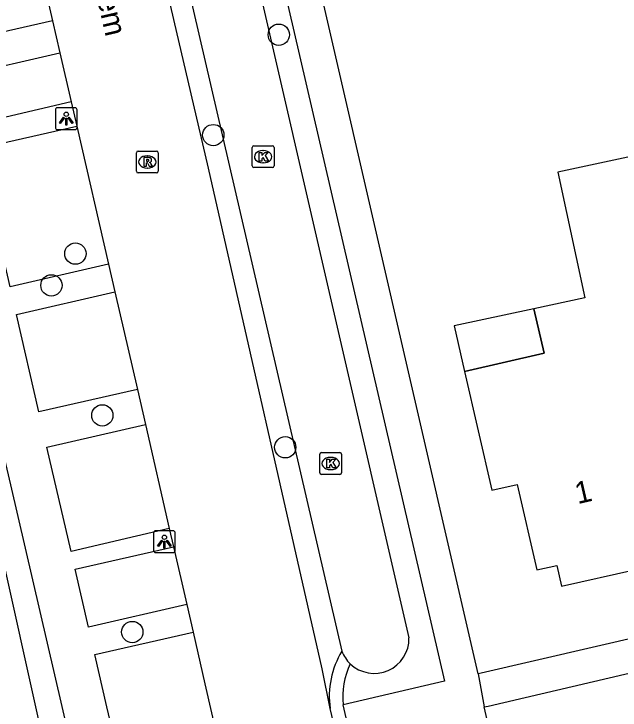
# Model space of a CAD drawing. Extents: x 156414 to 157775, y 382335 to 383765.
# Drawn here: x 157093.49 to 157121.32, y 383182.2 to 383214.14 of the extents above; entities that cross this region are included whole.
import ezdxf

# ---------------------------------------------------------------- set-up
doc = ezdxf.new("R2010")
doc.units = 0
for name, color, linetype in [('IMGEO_Boom', 7, 'Continuous'), ('IMGEO_Greppel_droge_sloot', 7, 'Continuous'), ('IMGEO_Kolk', 7, 'Continuous'), ('IMGEO_Lichtpunt', 7, 'Continuous'), ('IMGEO_Openbare_ruimte_label', 7, 'Continuous'), ('IMGEO_Pand', 7, 'Continuous'), ('IMGEO_Pand_nummerreeks', 7, 'Continuous'), ('IMGEO_Pand_overbouw', 7, 'Continuous'), ('IMGEO_Rijbaan_lokaal_gesloten', 7, 'Continuous'), ('IMGEO_Rijbaan_lokaal_open', 7, 'Continuous'), ('IMGEO_Rioolput', 7, 'Continuous'), ('IMGEO_Voetpad_open', 7, 'Continuous')]:
    doc.layers.add(name, color=color, linetype=linetype)

msp = doc.modelspace()

# ---------------------------------------------------------------- linework, layer by layer
at = {"layer": 'IMGEO_Boom'}
for centre in [(157105.654, 383213.184), (157102.644, 383208.578), (157096.315, 383203.141), (157095.217, 383201.682), (157097.553, 383195.718), (157105.948, 383194.255), (157098.927, 383185.779)]:
    msp.add_circle(centre, 0.489, dxfattribs=at)
at = {"layer": 'IMGEO_Greppel_droge_sloot'}
for points in [[(157111.631, 383185.514), (157100.987, 383231.662)], [(157097.9, 383230.834), (157108.549, 383184.901)]]:
    msp.add_lwpolyline(points, dxfattribs=at)
msp.add_arc((157110.035, 383185.479), 1.596, 226.3313, 1.2701, dxfattribs=at)
at = {"layer": 'IMGEO_Kolk'}
for p, q in [((157104.433, 383207.161), (157104.433, 383208.013)), ((157104.508, 383208.087), (157105.36, 383208.087)), ((157105.434, 383208.013), (157105.434, 383207.161)), ((157104.921, 383207.867), (157104.946, 383207.867)), ((157104.944, 383207.307), (157104.919, 383207.307)), ((157105.36, 383207.087), (157104.508, 383207.087)), ((157107.535, 383193.086), (157107.535, 383193.938)), ((157107.61, 383194.012), (157108.462, 383194.012)), ((157108.536, 383193.938), (157108.536, 383193.086)), ((157108.023, 383193.792), (157108.048, 383193.792)), ((157108.046, 383193.232), (157108.021, 383193.232)), ((157108.462, 383193.012), (157107.61, 383193.012))]:
    msp.add_line(p, q, dxfattribs=at)
for points in [[(157104.433, 383207.161), (157104.433, 383208.013)], [(157104.508, 383208.087), (157105.36, 383208.087)], [(157105.434, 383208.013), (157105.434, 383207.161)], [(157104.754, 383207.787), (157104.877, 383207.787), (157104.877, 383207.636), (157105.007, 383207.787), (157105.171, 383207.787), (157105.025, 383207.636), (157105.178, 383207.387), (157105.026, 383207.387), (157104.941, 383207.551), (157104.877, 383207.484), (157104.877, 383207.387), (157104.754, 383207.387), (157104.754, 383207.787)], [(157105.36, 383207.087), (157104.508, 383207.087)], [(157107.535, 383193.086), (157107.535, 383193.938)], [(157107.61, 383194.012), (157108.462, 383194.012)], [(157108.536, 383193.938), (157108.536, 383193.086)], [(157107.856, 383193.712), (157107.979, 383193.712), (157107.979, 383193.561), (157108.109, 383193.712), (157108.273, 383193.712), (157108.127, 383193.561), (157108.28, 383193.312), (157108.128, 383193.312), (157108.043, 383193.476), (157107.979, 383193.409), (157107.979, 383193.312), (157107.856, 383193.312), (157107.856, 383193.712)], [(157108.462, 383193.012), (157107.61, 383193.012)]]:
    msp.add_lwpolyline(points, dxfattribs=at)
for centre, start, end in [((157104.51, 383208.011), 91.552, 178.448), ((157104.51, 383208.011), 91.552, 178.448), ((157105.358, 383208.011), 1.552, 88.448), ((157105.358, 383208.011), 1.552, 88.448), ((157104.51, 383207.163), 181.552, 268.448), ((157104.51, 383207.163), 181.552, 268.448), ((157105.358, 383207.163), 271.552, 358.448), ((157105.358, 383207.163), 271.552, 358.448), ((157107.612, 383193.936), 91.552, 178.448), ((157107.612, 383193.936), 91.552, 178.448), ((157108.46, 383193.936), 1.552, 88.448), ((157108.46, 383193.936), 1.552, 88.448), ((157107.612, 383193.088), 181.552, 268.448), ((157107.612, 383193.088), 181.552, 268.448), ((157108.46, 383193.088), 271.552, 358.448), ((157108.46, 383193.088), 271.552, 358.448)]:
    msp.add_arc(centre, 0.0765, start, end, dxfattribs=at)
for centre, major_axis, ratio, start_param, end_param in [((157104.92, 383207.587), (-0.387, 0.002), 0.722429, 4.712389, 7.853982), ((157104.945, 383207.587), (-0.39, 0.002), 0.717154, 1.570796, 4.712389), ((157108.022, 383193.512), (-0.387, 0.002), 0.722429, 4.712389, 7.853982), ((157108.047, 383193.512), (-0.39, 0.002), 0.717154, 1.570796, 4.712389)]:
    msp.add_ellipse(centre, major_axis=major_axis, ratio=ratio, start_param=start_param, end_param=end_param, dxfattribs=at)
at = {"layer": 'IMGEO_Lichtpunt'}
for p, q in [((157096.298, 383209.832), (157095.49, 383209.832)), ((157096.298, 383209.832), (157095.49, 383209.832)), ((157095.396, 383209.737), (157095.396, 383208.93)), ((157095.396, 383209.737), (157095.396, 383208.93)), ((157096.392, 383208.93), (157096.392, 383209.737)), ((157096.392, 383208.93), (157096.392, 383209.737)), ((157095.49, 383208.836), (157096.298, 383208.836)), ((157095.49, 383208.836), (157096.298, 383208.836)), ((157099.903, 383190.331), (157099.903, 383189.524)), ((157099.903, 383190.331), (157099.903, 383189.524)), ((157100.805, 383190.426), (157099.997, 383190.426)), ((157100.805, 383190.426), (157099.997, 383190.426)), ((157100.899, 383189.524), (157100.899, 383190.331)), ((157100.899, 383189.524), (157100.899, 383190.331)), ((157099.997, 383189.43), (157100.805, 383189.43)), ((157099.997, 383189.43), (157100.805, 383189.43))]:
    msp.add_line(p, q, dxfattribs=at)
for points in [[(157095.77, 383209.401), (157095.809, 383209.373), (157095.621, 383209.111), (157095.583, 383209.138), (157095.77, 383209.401)], [(157095.872, 383209.353), (157095.919, 383209.353), (157095.919, 383209.031), (157095.872, 383209.031), (157095.872, 383209.353)], [(157095.982, 383209.373), (157096.02, 383209.4), (157096.207, 383209.138), (157096.168, 383209.11), (157095.982, 383209.373)], [(157100.277, 383189.995), (157100.316, 383189.967), (157100.128, 383189.705), (157100.09, 383189.732), (157100.277, 383189.995)], [(157100.489, 383189.967), (157100.527, 383189.994), (157100.714, 383189.732), (157100.675, 383189.704), (157100.489, 383189.967)], [(157100.379, 383189.947), (157100.426, 383189.947), (157100.426, 383189.625), (157100.379, 383189.625), (157100.379, 383189.947)]]:
    msp.add_lwpolyline(points, dxfattribs=at)
for centre in [(157095.895, 383209.535), (157100.402, 383190.129)]:
    msp.add_circle(centre, 0.0994, dxfattribs=at)
for centre, start, end in [((157095.49, 383209.737), 90, 180), ((157095.49, 383209.737), 90, 180), ((157096.298, 383209.737), 0, 90), ((157096.298, 383209.737), 0, 90), ((157095.49, 383208.93), 180, 270), ((157095.49, 383208.93), 180, 270), ((157096.298, 383208.93), 270, 0), ((157096.298, 383208.93), 270, 360), ((157099.997, 383190.331), 90, 180), ((157099.997, 383190.331), 90, 180), ((157100.805, 383190.331), 0, 90), ((157100.805, 383190.331), 0, 90), ((157099.997, 383189.524), 180, 270), ((157099.997, 383189.524), 180, 270), ((157100.805, 383189.524), 270, 0), ((157100.805, 383189.524), 270, 360)]:
    msp.add_arc(centre, 0.0946, start, end, dxfattribs=at)
at = {"layer": 'IMGEO_Pand'}
for points in [[(157126.784, 383199.246), (157127.952, 383199.516), (157125.883, 383208.474), (157118.466, 383206.876), (157119.706, 383201.118), (157117.361, 383200.613), (157117.829, 383198.575), (157114.184, 383197.736), (157115.437, 383192.287), (157116.596, 383192.554), (157117.503, 383188.628), (157118.42, 383188.839), (157118.636, 383187.883), (157122.05, 383188.654), (157121.832, 383189.62), (157122.693, 383189.824), (157121.999, 383192.825), (157124.1, 383193.311), (157127.595, 383194.119), (157127.76, 383193.381), (157128.078, 383193.452), (157126.784, 383199.246)], [(157095.196, 383179.181), (157092.361, 383191.917)]]:
    msp.add_lwpolyline(points, dxfattribs=at)
at = {"layer": 'IMGEO_Pand_overbouw'}
msp.add_lwpolyline([(157117.829, 383198.575), (157117.361, 383200.613), (157113.703, 383199.825), (157114.184, 383197.736)], close=True, dxfattribs=at)
at = {"layer": 'IMGEO_Rijbaan_lokaal_gesloten'}
for points in [[(157108.011, 383182.267), (157107.652, 383184.093), (157102.432, 383207.06), (157096.167, 383233.897)], [(157094.148, 383218.689), (157095.268, 383213.82)], [(157095.268, 383213.82), (157095.606, 383212.355)], [(157095.606, 383212.355), (157096.122, 383210.109)], [(157096.122, 383210.109), (157096.38, 383208.989)], [(157096.38, 383208.989), (157097.837, 383202.657)], [(157097.837, 383202.657), (157098.128, 383201.39)], [(157098.128, 383201.39), (157099.16, 383196.907)], [(157099.16, 383196.907), (157099.529, 383195.303)], [(157099.529, 383195.303), (157100.628, 383190.525)], [(157100.628, 383190.525), (157100.821, 383189.688)], [(157100.821, 383189.688), (157101.428, 383187.048)], [(157101.428, 383187.048), (157101.72, 383185.778)], [(157101.72, 383185.778), (157102.265, 383183.411), (157102.821, 383180.947)], [(157108.606, 383180.118), (157108.383, 383180.723), (157108.011, 383182.267)]]:
    msp.add_lwpolyline(points, dxfattribs=at)
at = {"layer": 'IMGEO_Rijbaan_lokaal_open'}
msp.add_lwpolyline([(157109.181, 383180.325), (157108.96, 383180.917), (157108.612, 383182.443)], dxfattribs=at)
for centre, radius, start, end in [((157111.952, 383182.834), 3.981, 148.7243, 188.1877), ((157110.071, 383185.497), 1.634, 201.4018, 225.8866), ((157112.095, 383182.816), 3.503, 154.5116, 186.1195)]:
    msp.add_arc(centre, radius, start, end, dxfattribs=at)
at = {"layer": 'IMGEO_Rioolput'}
for p, q in [((157099.119, 383206.92), (157099.119, 383207.772)), ((157099.194, 383207.846), (157100.046, 383207.846)), ((157099.607, 383207.626), (157099.632, 383207.626)), ((157100.12, 383207.772), (157100.12, 383206.92)), ((157099.63, 383207.066), (157099.605, 383207.066)), ((157100.046, 383206.846), (157099.194, 383206.846))]:
    msp.add_line(p, q, dxfattribs=at)
for points in [[(157099.119, 383206.92), (157099.119, 383207.772)], [(157099.194, 383207.846), (157100.046, 383207.846)], [(157100.12, 383207.772), (157100.12, 383206.92)], [(157099.708, 383207.544), (157099.456, 383207.546), (157099.456, 383207.146)], [(157099.456, 383207.146), (157099.58, 383207.146), (157099.58, 383207.308), (157099.591, 383207.308)], [(157099.634, 383207.465), (157099.58, 383207.465), (157099.58, 383207.384)], [(157099.58, 383207.384), (157099.632, 383207.384)], [(157099.638, 383207.279), (157099.709, 383207.146), (157099.849, 383207.146), (157099.784, 383207.272)], [(157100.046, 383206.846), (157099.194, 383206.846)]]:
    msp.add_lwpolyline(points, dxfattribs=at)
for centre, radius, start, end in [((157099.196, 383207.77), 0.0765, 91.552, 178.448), ((157099.196, 383207.77), 0.0765, 91.552, 178.448), ((157100.044, 383207.77), 0.0765, 1.552, 88.448), ((157100.044, 383207.77), 0.0765, 1.552, 88.448), ((157099.59, 383207.255), 0.0533, 26.0293, 88.6989), ((157099.616, 383207.573), 0.19, 274.7715, 282.9687), ((157099.64, 383207.369), 0.0964, 77.0061, 93.1865), ((157099.654, 383207.426), 0.0378, 276.6634, 79.6772), ((157099.707, 383207.434), 0.109, 350.3612, 89.416), ((157099.705, 383207.434), 0.112, 277.5842, 350.9817), ((157099.689, 383207.219), 0.108, 29.5134, 73.7905), ((157099.196, 383206.922), 0.0765, 181.552, 268.448), ((157099.196, 383206.922), 0.0765, 181.552, 268.448), ((157100.044, 383206.922), 0.0765, 271.552, 358.448), ((157100.044, 383206.922), 0.0765, 271.552, 358.448)]:
    msp.add_arc(centre, radius, start, end, dxfattribs=at)
for centre, major_axis, ratio, start_param, end_param in [((157099.606, 383207.346), (-0.387, 0.002), 0.722429, 4.712389, 7.853982), ((157099.631, 383207.346), (-0.39, 0.002), 0.717154, 1.570796, 4.712389)]:
    msp.add_ellipse(centre, major_axis=major_axis, ratio=ratio, start_param=start_param, end_param=end_param, dxfattribs=at)
at = {"layer": 'IMGEO_Voetpad_open'}
for points in [[(157114.802, 383183.867), (157107.174, 383216.959), (157101.861, 383239.386)], [(157100.568, 383238.243), (157113.26, 383183.522), (157108.612, 383182.443)], [(157095.268, 383213.82), (157090.737, 383212.8), (157089.617, 383217.658), (157094.148, 383218.689)], [(157088.357, 383214.138), (157088.808, 383212.173), (157089.172, 383210.628), (157089.451, 383209.403), (157089.589, 383208.829), (157089.645, 383208.594), (157089.95, 383207.204), (157090.451, 383205.067), (157090.75, 383203.823), (157090.873, 383203.275), (157090.93, 383203.023), (157091.226, 383201.646), (157091.725, 383199.524), (157092.013, 383198.296), (157092.146, 383197.719), (157092.201, 383197.48), (157092.509, 383196.093), (157093.007, 383193.976), (157093.331, 383192.533), (157096.371, 383179.455)], [(157096.122, 383210.109), (157091.601, 383209.057), (157091.079, 383211.317), (157095.606, 383212.355)], [(157097.837, 383202.657), (157093.318, 383201.611), (157091.852, 383207.967), (157096.38, 383208.989)], [(157099.16, 383196.907), (157094.639, 383195.884), (157093.609, 383200.351), (157098.128, 383201.39)], [(157178.934, 383198.675), (157114.938, 383183.899), (157114.802, 383183.867)], [(157100.628, 383190.525), (157096.117, 383189.48), (157095.012, 383194.267), (157099.529, 383195.303)], [(157101.428, 383187.048), (157096.918, 383186.007), (157096.305, 383188.662), (157100.821, 383189.688)], [(157098.333, 383179.909), (157097.761, 383182.352), (157097.207, 383184.755), (157101.72, 383185.778)], [(157115.076, 383182.343), (157115.267, 383182.388), (157123.961, 383184.42)], [(157114.802, 383183.867), (157115.076, 383182.343)], [(157116.041, 383178.163), (157115.076, 383182.343)]]:
    msp.add_lwpolyline(points, dxfattribs=at)

# ---------------------------------------------------------------- texts
at = {"layer": 'IMGEO_Openbare_ruimte_label'}
msp.add_text('Grasbloem', height=1, rotation=283.0075, dxfattribs=at).set_placement((157096.245, 383219.426))
at = {"layer": 'IMGEO_Pand_nummerreeks'}
msp.add_text('1', height=1, rotation=12.9769, dxfattribs=at).set_placement((157119.375, 383191.645))

doc.saveas('drawing.dxf')
